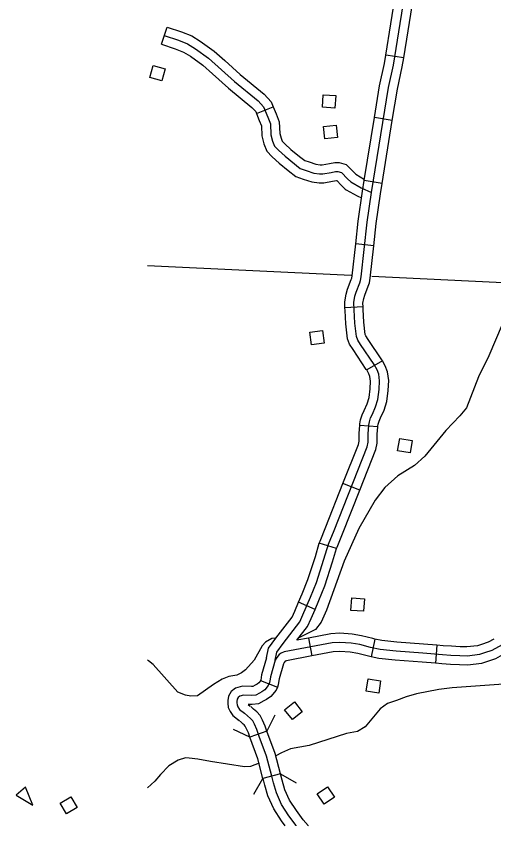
# Model space of a CAD drawing. Extents: x 653372 to 905732, y 627442 to 787275.
# Drawn here: x 817685 to 821648, y 627442 to 634160 of the extents above; entities that cross this region are included whole.
import ezdxf

# ---------------------------------------------------------------- set-up
doc = ezdxf.new("R2010")
doc.units = 0
for name, color, linetype in [('Level 32', 7, 'Continuous'), ('Level 35', 7, 'Continuous'), ('Level 38', 7, 'Continuous'), ('Level 45', 7, 'Continuous'), ('Level 5', 7, 'Continuous'), ('Level 56', 7, 'Continuous'), ('Level 57', 7, 'Continuous')]:
    doc.layers.add(name, color=color, linetype=linetype)

msp = doc.modelspace()

# ---------------------------------------------------------------- linework, layer by layer
at = {"layer": 'Level 32'}
for p, q in [((820900.5, 633813.7), (820752.4, 633837.5)), ((820805.8, 633294.2), (820657.7, 633318.4)), ((820720.8, 632773.1), (820572.8, 632797.3)), ((820651.5, 632253.5), (820502.4, 632270.3)), ((820563.2, 631749), (820413.4, 631741.3)), ((820723.2, 631299.4), (820593.3, 631224.5)), ((820685.4, 630752), (820535.8, 630762.9)), ((820535.9, 630227.7), (820396.4, 630282.8)), ((820343.9, 629742.4), (820200.4, 629786.1)), ((820165.6, 629236.8), (820028.1, 629296.6)), ((820111.3, 628999.1), (820139.3, 628851.7)), ((820660.9, 628991.6), (820629.7, 628844.9)), ((821175.7, 628940), (821164.5, 628790.4)), ((819713.2, 628648), (819852.7, 628592.9)), ((819765.6, 628225.9), (819624.1, 628176)), ((819877.8, 627872.5), (819732.4, 627835.5)), ((820107.1, 627443.3), (820105.1, 627441.6))]:
    msp.add_line(p, q, dxfattribs=at)
for points in [[(820489.5, 631722.5), (820486.3, 631784.6), (820495.4, 631836.2), (820506.1, 631870.5), (820535.5, 631948), (820543, 631967.4), (820547.1, 631996.5), (820598.1, 632449.9), (820632.4, 632697), (820774.7, 633569.4), (820815.1, 633754.9), (820940.1, 634534.5), (820962, 634715.5), (820987.6, 634883.8), (820995, 634919.4), (821005.7, 634947.8)], [(820752.4, 633837.5), (820836, 634358.8)], [(820900.5, 633813.7), (820984.1, 634335)], [(820657.7, 633318.4), (820701, 633583.5), (820741.4, 633768.8), (820752.4, 633837.5)], [(820805.8, 633294.2), (820848.4, 633555.4), (820888.8, 633740.9), (820900.5, 633813.7)], [(820572.8, 632797.3), (820657.7, 633318.4)], [(820720.8, 632773.1), (820805.8, 633294.2)], [(820502.4, 632270.3), (820523.7, 632459.2), (820558.2, 632708.2), (820572.8, 632797.3)], [(820651.5, 632253.5), (820672.5, 632440.5), (820706.6, 632685.8), (820720.8, 632773.1)], [(820413.4, 631741.3), (820411, 631789.3), (820422.4, 631854), (820435.2, 631894.9), (820465.4, 631974.8), (820470, 631986.4), (820472.7, 632006), (820502.4, 632270.3)], [(820563.2, 631749), (820561.6, 631780), (820568.5, 631818.5), (820577, 631846), (820605.5, 631921.1), (820616, 631948.3), (820621.5, 631987.1), (820651.5, 632253.5)], [(819833.7, 628816.2), (819849.1, 628883.1), (819900.5, 628954.9), (820038.8, 629134.6), (820064.5, 629192.2), (820128.3, 629339.1), (820176.2, 629459.7), (820239, 629655.2), (820276.9, 629779.8), (820323.3, 629893.5), (820596.6, 630585.8), (820604.5, 630626.1), (820606, 630695.3), (820611.3, 630767.6), (820615.8, 630792.7), (820625.7, 630826.6), (820640.6, 630857.8), (820667.7, 630917.7), (820687.2, 630979.1), (820696, 631061.1), (820700.7, 631133.5), (820693.5, 631189.4), (820679.4, 631225.3), (820654.2, 631269), (820542.9, 631436.9), (820518.7, 631473), (820508.1, 631501.2), (820495.1, 631613.6), (820489.5, 631722.5)], [(820593.3, 631224.5), (820590.4, 631229.5), (820480.5, 631395.3), (820451.5, 631438.6), (820434.7, 631483.4), (820420.3, 631607.3), (820414.6, 631718.7), (820413.4, 631741.3)], [(820723.2, 631299.4), (820718, 631308.5), (820605.3, 631478.5), (820585.9, 631507.5), (820581.6, 631518.9), (820569.8, 631619.8), (820564.4, 631726.4), (820563.2, 631749)], [(820685.4, 630752), (820685.8, 630758.1), (820689, 630775.5), (820696, 630799.8), (820708.6, 630826.2), (820737.8, 630890.8), (820761, 630963.6), (820770.7, 631054.7), (820776, 631135.9), (820766.7, 631208.2), (820747.2, 631257.9), (820723.2, 631299.4)], [(820535.8, 630762.9), (820536.8, 630777), (820542.7, 630809.9), (820555.4, 630853.4), (820572.5, 630889.4), (820597.5, 630944.6), (820613.4, 630994.7), (820621.3, 631067.5), (820625.4, 631131.2), (820620.3, 631170.6), (820611.7, 631192.6), (820593.3, 631224.5)], [(820396.4, 630282.8), (820524.4, 630606.9), (820529.7, 630634.1), (820531.1, 630698.8), (820535.8, 630762.9)], [(820535.9, 630227.7), (820668.9, 630564.6), (820679.4, 630618), (820681, 630691.7), (820685.4, 630752)], [(820200.4, 629786.1), (820206.1, 629804.9), (820253.7, 629921.4), (820396.4, 630282.8)], [(820343.9, 629742.4), (820347.6, 629754.6), (820392.9, 629865.6), (820535.9, 630227.7)], [(820028.1, 629296.6), (820059.1, 629367.9), (820105.6, 629485.1), (820167.4, 629677.6), (820200.4, 629786.1)], [(820165.6, 629236.8), (820197.6, 629310.3), (820246.9, 629434.4), (820310.6, 629632.9), (820343.9, 629742.4)], [(819761, 628834.8), (819779.4, 628914.6), (819840.3, 628999.6), (819973.9, 629173.3), (819995.9, 629222.5), (820028.1, 629296.6)], [(820015, 628980.8), (820103.6, 629095.9), (820133.1, 629162), (820165.6, 629236.8)], [(821839.6, 629010.3), (821630.8, 628897.1), (821571.6, 628875.9), (821529.8, 628862.3), (821428.5, 628850.7), (821365.6, 628852.6), (821292.6, 628856.2), (821222.5, 628861.3), (821058.9, 628873.5), (820837, 628890.4), (820705.8, 628905.3), (820625.8, 628922.4), (820535.7, 628945.6), (820464.4, 628958), (820370.9, 628963.7), (820306.4, 628959.8), (819908.9, 628884.3), (819884.5, 628875.5), (819865.8, 628862.8), (819846.8, 628838.5), (819833.7, 628816.2), (819795.2, 628679), (819791.6, 628658.6), (819787.1, 628630.9), (819776.8, 628604.9), (819748.7, 628571), (819722.6, 628553.8), (819703.3, 628543.4), (819672.8, 628526.4), (819640.4, 628522.2), (819570.3, 628525.8), (819540.1, 628517.2), (819527.3, 628506.6), (819519.5, 628492.2), (819516.1, 628474), (819515.7, 628461.9), (819517.4, 628444.3), (819525, 628428.7), (819539, 628407.8), (819580.4, 628375.8)], [(820660.9, 628991.6), (820643, 628995.4), (820551.5, 629019), (820473.1, 629032.6), (820370.9, 629038.9), (820297.1, 629034.4), (820111.3, 628999.1)], [(820111.3, 628999.1), (820015, 628980.8)], [(821175.7, 628940), (821064.6, 628948.3), (820844.1, 628965.1), (820717.8, 628979.5), (820660.9, 628991.6)], [(821648.1, 628991.8), (821600.1, 628965.7), (821547.4, 628946.9), (821513.8, 628936), (821425.3, 628925.8), (821368.6, 628927.5), (821297.1, 628931.1), (821228, 628936.1), (821175.7, 628940)], [(820629.7, 628844.9), (820608.6, 628849.4), (820519.9, 628872.2), (820455.7, 628883.4), (820370.9, 628888.6), (820315.7, 628885.2), (820139.3, 628851.7)], [(819761, 628834.8), (819721.9, 628695.6), (819717.6, 628671), (819714.4, 628651), (819713.2, 628648)], [(820139.3, 628851.7), (819928.7, 628811.7), (819918.7, 628808.1), (819917.6, 628807.3), (819908.9, 628796.2), (819903.2, 628786.6), (819868.4, 628662.4), (819865.6, 628646.2), (819859.9, 628610.9), (819852.7, 628592.9)], [(821164.5, 628790.4), (821053.3, 628798.7), (820829.9, 628815.7), (820693.7, 628831.2), (820629.7, 628844.9)], [(821719.6, 628859.9), (821661.4, 628828.4), (821595.9, 628804.9), (821545.9, 628788.6), (821431.7, 628775.6), (821362.6, 628777.6), (821288, 628781.4), (821217, 628786.5), (821164.5, 628790.4)], [(819713.2, 628648), (819711.5, 628643.5), (819698.2, 628627.5), (819684.2, 628618.3), (819667.2, 628609.2), (819648.9, 628598.9), (819637.6, 628597.5), (819561.7, 628601.3), (819504.3, 628585), (819468.2, 628555), (819448, 628517.6), (819441.3, 628482.2), (819440.6, 628459.5), (819444, 628423.7), (819459.8, 628391.3), (819483.5, 628355.9), (819534.6, 628316.4)], [(819852.7, 628592.9), (819842.2, 628566.2), (819799.3, 628514.4), (819761, 628489.3), (819739.3, 628477.6), (819696.7, 628453.8), (819643.3, 628447), (819608.6, 628448.7), (819626.2, 628435.2)], [(819666.7, 628399.2), (819653.7, 628410.3), (819631.2, 628431)], [(819877.8, 627872.5), (819834.6, 628042.1), (819765.6, 628225.9), (819752.2, 628267.7), (819729.3, 628317.3), (819709.5, 628355.7), (819682, 628386.1), (819666.7, 628399.2)], [(820009.2, 627441.6), (820007, 627444), (819948.3, 627524.8), (819887.7, 627617.2), (819844.5, 627714.8), (819820.7, 627799), (819805.5, 627852.5), (819762.9, 628019.6), (819701.9, 628182.1), (819682.5, 628239.8), (819661.8, 628284.4), (819647.3, 628312.6), (819629.6, 628332.2), (819603.9, 628354.2), (819580.4, 628375.8)], [(819569.1, 628285.3), (819554.2, 628298.1), (819529.7, 628320.5)], [(819732.4, 627835.5), (819691.2, 627997.1), (819624.1, 628176), (819612.7, 628212), (819594.4, 628251.5), (819585.1, 628269.6), (819577.2, 628278.3), (819569.2, 628285.2)], [(820107.1, 627443.3), (820065.8, 627490.8), (820010, 627567.5), (819953.7, 627653.2), (819915.2, 627740.3), (819892.8, 627819.4), (819877.9, 627872), (819877.8, 627872.5)], [(819916.1, 627441.6), (819886.6, 627482.2), (819821.6, 627581.2), (819773.8, 627689.3), (819748.5, 627778.5), (819733, 627833), (819732.4, 627835.5)], [(820108.6, 627441.6), (820107.1, 627443.3)]]:
    msp.add_lwpolyline(points, dxfattribs=at)
at = {"layer": 'Level 35'}
for points in [[(821716.4, 631602.5), (821608.1, 631342.1), (821519.9, 631166.4), (821420.5, 630909.9), (821365.8, 630843.6), (821250.4, 630723.3), (821076.8, 630507.8), (820990, 630431.1), (820851.2, 630347.1), (820743.1, 630249.6), (820663.8, 630144.8), (820528.9, 629907.7), (820405.5, 629638.5), (820259.9, 629230.1), (820216.8, 629130.8), (820169.5, 629069.3), (820030.6, 629001)], [(819834.3, 628999.7), (819807.3, 628994.9), (819754.6, 628964.9), (819727.1, 628934.1), (819659.8, 628816.9), (819587.5, 628735.3), (819555.4, 628711.8), (819515.7, 628693), (819450.2, 628680.7), (819392.8, 628657.3), (819322.6, 628613), (819190, 628520.9)], [(819190, 628520.9), (819134.1, 628516.8), (819089.4, 628524.4), (819025.9, 628549.3), (818821.6, 628780.2), (818782.2, 628811.8), (818775.8, 628815.4)], [(822995.1, 628305.9), (822807.7, 628319.5), (822658.4, 628337.7), (822107.2, 628436.5), (822012.1, 628478.8), (821955.9, 628527.6), (821875.9, 628585.8), (821821.4, 628607.5), (821729.7, 628617.8), (821301.4, 628585.9), (821191.5, 628572.5), (821005.5, 628536.2), (820920.7, 628511.7), (820839.5, 628482.7), (820765.5, 628457), (820704.8, 628413.4), (820581.8, 628264.2), (820516.4, 628225.2), (820425.4, 628207.5), (820116.8, 628106.9), (819961.9, 628080.1), (819887.6, 628048.1), (819839.9, 628021.1)], [(819700.3, 627961.7), (819629.8, 627935), (819580.8, 627931.3), (819298.1, 627974.6), (819191.3, 627994), (819120.8, 628002.4), (819089.3, 628005.9), (819028, 627986.2), (818952, 627940.4), (818883.7, 627868.5), (818836.1, 627812.2), (818775.8, 627757.4)]]:
    msp.add_lwpolyline(points, dxfattribs=at)
at = {"layer": 'Level 38'}
for points in [[(819830.5, 628361.1), (819765.6, 628225.9)], [(819624.1, 628176), (819488.9, 628240.9)], [(819877.5, 627873.3), (820007.4, 627798.1)], [(819657.4, 627704.9), (819732.6, 627834.7)]]:
    msp.add_lwpolyline(points, dxfattribs=at)
at = {"layer": 'Level 45'}
for p, q in [((818890.8, 633927.3), (818937, 634070)), ((819679.2, 633351.9), (819818.4, 633408))]:
    msp.add_line(p, q, dxfattribs=at)
for points in [[(818937, 634070), (819057, 634031.2), (819141.1, 633996.7), (819213, 633952.9), (819328.5, 633870.8), (819415.1, 633792.5)], [(818913.9, 633998.7), (819031.2, 633960.7), (819107.2, 633929.6), (819171.8, 633890.2), (819281.5, 633812.2), (819495.3, 633618.9), (819692.2, 633458.2), (819737.1, 633409), (819771.8, 633322.8), (819794.1, 633268.3), (819798.8, 633176.9), (819810.7, 633124.3), (819828.9, 633081.9), (819861.4, 633047.6), (819916, 632997.8), (820042.2, 632895.7), (820091, 632879.2), (820153.9, 632858.3), (820203, 632852.3), (820230.6, 632852.6), (820298.2, 632864.1), (820335.8, 632870.4), (820354.5, 632871), (820384.1, 632862.6), (820434.8, 632810.2), (820461, 632785.5), (820547.6, 632735.1), (820632.4, 632697)], [(818890.8, 633927.3), (819005.4, 633890.2), (819073.3, 633862.4), (819130.5, 633827.6), (819234.4, 633753.6), (819314.5, 633681.2)], [(819415.1, 633792.5), (819544.2, 633675.8), (819743.9, 633512.8), (819801.6, 633449.6), (819818.4, 633408)], [(819314.5, 633681.2), (819446.4, 633562), (819640.5, 633403.6), (819672.6, 633368.5), (819679.2, 633351.9)], [(819818.4, 633408), (819841.3, 633351), (819868.4, 633284.9), (819873.4, 633187.2), (819882.4, 633147.4), (819892.5, 633123.8), (819914, 633101.2), (819964.9, 633054.6), (820036.8, 632996.5)], [(819679.2, 633351.9), (819702.3, 633294.6), (819719.9, 633251.7), (819724.3, 633166.7), (819739, 633101.1), (819765.2, 633039.9), (819808.9, 632994), (819867.1, 632940.9), (819942.4, 632879.9)], [(820036.8, 632996.5), (820078.9, 632962.5), (820114.8, 632950.4), (820170.4, 632931.8), (820207.1, 632927.4), (820224, 632927.6), (820285.7, 632938), (820328.4, 632945.2), (820363.8, 632946.3), (820423.9, 632929.3), (820502.6, 632848.1)], [(819942.4, 632879.9), (820005.5, 632828.9), (820067.2, 632808.1), (820137.3, 632784.8), (820198.9, 632777.3), (820237.3, 632777.7), (820310.7, 632790.1), (820343.2, 632795.6), (820344.6, 632795.6), (820382.1, 632756.9), (820415.7, 632725.1), (820423.6, 632720.5)], [(820502.6, 632848.1), (820574.2, 632806.4)], [(820423.7, 632720.5), (820513.3, 632668.3), (820550.4, 632651.6)]]:
    msp.add_lwpolyline(points, dxfattribs=at)
at = {"layer": 'Level 5'}
for points in [[(818775.8, 632092.7), (820463.9, 632010.9)], [(820635, 632002.6), (822298.2, 631921.9)]]:
    msp.add_lwpolyline(points, dxfattribs=at)
at = {"layer": 'Level 56'}
for points in [[(818792.6, 633652.5), (818822.4, 633752.2), (818922.5, 633722.3), (818892.6, 633622.5)], [(820225.7, 633404.4), (820232.4, 633508.2), (820336.5, 633501.6), (820329.9, 633397.7)], [(820246.4, 633141.9), (820235.7, 633245.4), (820339.5, 633256.2), (820350.3, 633152.6)], [(820136.3, 631434.1), (820122.5, 631537.2), (820226, 631551), (820239.8, 631447.8)], [(820850, 630553.6), (820867.4, 630656.2), (820970.3, 630638.7), (820952.9, 630536.1)], [(820463.1, 629229.1), (820470.6, 629333), (820574.7, 629325.4), (820567.2, 629221.6)], [(820589.8, 628559.5), (820606.3, 628662.2), (820709.3, 628645.8), (820692.9, 628543)], [(819912.5, 628404.6), (819993.9, 628469.5), (820058.9, 628387.9), (819977.5, 628323)], [(820240.3, 627621.3), (820181.2, 627707), (820267.2, 627766.3), (820326.3, 627680.6)], [(818101.6, 627539.8), (818048.9, 627629.6), (818139, 627682.4), (818191.6, 627592.7)]]:
    msp.add_lwpolyline(points, close=True, dxfattribs=at)
at = {"layer": 'Level 57'}
msp.add_lwpolyline([(817762.4, 627762.4), (817685.1, 627695.9), (817823.5, 627613.1)], close=True, dxfattribs=at)

doc.saveas('drawing.dxf')
